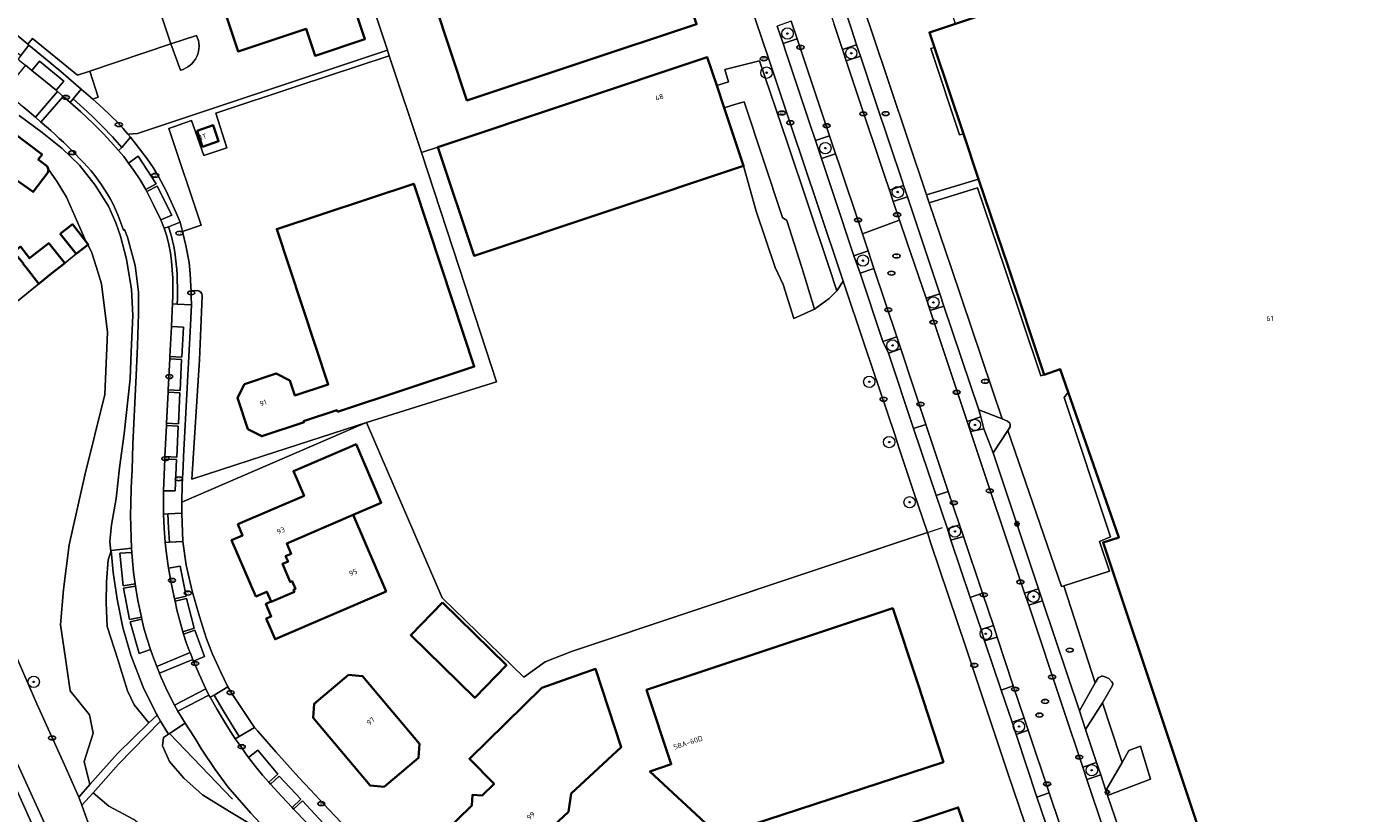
# Model space of a CAD drawing. Header units: metres. Extents: x 103671 to 105190, y 427150 to 429171.
# Tile 304 of 320: x 104265 to 104499, y 428904 to 429042. Entities that reach past the tile are written whole.
import ezdxf
from ezdxf.enums import TextEntityAlignment as Align

# ---------------------------------------------------------------- set-up
doc = ezdxf.new("R2010")
doc.units = ezdxf.units.M
for name, color, linetype, lineweight in [('B-WE-GR-BOOM-S', 253, 'Continuous', 25), ('B-WE-GR-HAAG-G', 253, 'GR-HAAG1-SO', 13), ('B-WE-IE-MEUBILAIR-S', 253, 'Continuous', 25), ('B-WE-IE-TERREINAFSCHEIDING_KUNSTMATIG_HEKWERK-G', 253, 'IE-TERREINAFSCHEIDING_KUNSTMATIG-SO', 18), ('B-WE-IE-TERREINAFSCHEIDING_KUNSTMATIG_HEKWERK_RASTER-G', 253, 'IE-TERREINAFSCHEIDING_KUNSTMATIG-SO', 18), ('B-WE-OG-BEBOUWING-GV', 253, 'Continuous', 35), ('B-WE-OG-BEBOUWING-T18', 7, 'Continuous', 18), ('B-WE-OG-TERREIN_BEGROEID-GV', 253, 'Continuous', 18), ('B-WE-OG-TERREIN_ERF-GV', 253, 'Continuous', 18), ('B-WE-OG-WEG-GV', 253, 'Continuous', 18), ('B-WE-VH-GESLOTENVERHARDING-GV', 253, 'Continuous', 18), ('B-WE-VH-GESLOTENVERHARDING_ASFALT-GV', 253, 'Continuous', 18), ('B-WE-VH-HALFVERHARDING_GRIND-GV', 253, 'Continuous', 18), ('B-WE-VH-OPENVERHARDING-GV', 253, 'Continuous', 18), ('B-WE-VH-OPENVERHARDING_BETONELEMENT-GV', 253, 'Continuous', 18), ('B-WE-VH-OPENVERHARDING_BETONSTRAATSTEEN-GV', 253, 'Continuous', 18), ('B-WE-VH-OPENVERHARDING_TEGEL-GV', 253, 'Continuous', 18)]:
    doc.layers.add(name, color=color, linetype=linetype, lineweight=lineweight)
doc.styles.add('NLCS-ISO', font='NLCS-ISO.ttf')
doc.styles.add('NLCS-ISO-M500-T18', font='NLCS-ISO.ttf', dxfattribs={"height": 0.9})
doc.linetypes.add('GR-HAAG1-SO', pattern='A,6,[176,NLCS.SHX,S=0.125,R=0,X=0,Y=0],-2', length=8)
doc.linetypes.add('IE-TERREINAFSCHEIDING_KUNSTMATIG-SO', pattern='A,4,[82,NLCS.SHX,S=0.75,R=90,X=0,Y=0],4,-2', length=10)

# ---------------------------------------------------------------- blocks, each defined once
blk = doc.blocks.new('SIE-MEUBILAIR_PAAL_LICHTMAST-SO')
for points in [[(-0.62, 0), (-1, 0)], [(-0.71, 0.71), (-0.44, 0.44)], [(0, 1), (0, 0.62)], [(0.44, 0.44), (0.71, 0.71)], [(1, 0), (0.62, 0)], [(-0.71, -0.71), (-0.44, -0.44)], [(0, -0.62), (0, -1)], [(0.44, -0.44), (0.71, -0.71)]]:
    blk.add_lwpolyline(points)
blk.add_circle((0, 0), 0.5)
blk = doc.blocks.new('SIE-MEUBILAIR_PUT_RIOOLPUT-SO')
blk.add_ellipse((0, 0), major_axis=(1.25, 0), ratio=0.54)
at = {"style": 'NLCS-ISO'}
blk.add_text('ri', height=0.75, dxfattribs=at).set_placement((-0.04, 0.07), align=Align.MIDDLE_CENTER)
blk = doc.blocks.new('SIE-MEUBILAIR_PUT_KOLK-SO')
blk.add_ellipse((0, 0), major_axis=(1.25, 0), ratio=0.54)
at = {"style": 'NLCS-ISO'}
blk.add_text('klk', height=0.75, dxfattribs=at).set_placement((0.03, 0), align=Align.MIDDLE_CENTER)
blk = doc.blocks.new('SGR-BOOM_GBKN-SO')
at = {"linetype": 'ByBlock', "lineweight": 18}
h = blk.add_hatch(color=0, dxfattribs=at)
h.dxf.hatch_style = 1
edge = h.paths.add_edge_path()
edge.add_arc((0, 0), 0.25, 0, 360)
at = {"color": 0, "linetype": 'ByBlock', "lineweight": 18}
for radius in [2, 0.25]:
    blk.add_circle((0, 0), radius, dxfattribs=at)
at = {"color": 0, "linetype": 'ByBlock', "lineweight": 18, "style": 'NLCS-ISO'}
blk.add_attdef('SOORT', (2.5, 0), '', height=1.5, dxfattribs=at)

msp = doc.modelspace()

# ---------------------------------------------------------------- linework, layer by layer
at = {"layer": 'B-WE-GR-HAAG-G', "flags": 128}
for points in [[(104284.428, 429023.595), (104328.449, 429038.232)], [(104267.081, 428997.157), (104260.839, 428992.085), (104250.418, 428999.444), (104249.69, 429000), (104244.004, 429004.344)]]:
    msp.add_lwpolyline(points, dxfattribs=at)
at = {"layer": 'B-WE-IE-TERREINAFSCHEIDING_KUNSTMATIG_HEKWERK-G', "flags": 128}
for points in [[(104334.449, 429020.234), (104328.778, 429037.245), (104328.449, 429038.232), (104313.009, 429084.55)], [(104334.449, 429020.234), (104337.358, 429021.175)], [(104347.668, 428979.914), (104341.082, 429000), (104334.449, 429020.234)], [(104399.983, 428991.029), (104398.122, 428997.014), (104396.734, 429000), (104393.367, 429009.954), (104391.166, 429017.898)], [(104273.623, 429002.423), (104271.666, 429000.784)], [(104324.789, 428972.745), (104347.668, 428979.914)], [(104324.789, 428972.745), (104323.386, 428972.139), (104320.68, 428970.971), (104292.271, 428958.708)], [(104352.46, 428927.951), (104338.121, 428941.902), (104324.789, 428972.745)], [(104290.092, 428918.04), (104301.195, 428906.43)]]:
    msp.add_lwpolyline(points, dxfattribs=at)
at = {"layer": 'B-WE-IE-TERREINAFSCHEIDING_KUNSTMATIG_HEKWERK_RASTER-G', "flags": 128}
for points in [[(104285.196, 429054.798), (104285.204, 429054.773), (104290.334, 429039.37), (104276.049, 429034.588)], [(104352.46, 428927.951), (104356.255, 428930.621), (104360.869, 428932.421), (104426.198, 428954.249)]]:
    msp.add_lwpolyline(points, dxfattribs=at)
at = {"layer": 'B-WE-OG-BEBOUWING-GV', "flags": 128}
for points in [[(104366.72, 429091.573), (104364.624, 429097.543), (104357.086, 429120.267), (104316.765, 429106.891), (104342.463, 429029.422), (104382.889, 429042.832)], [(104283.246, 429069.838), (104287.499, 429057.022), (104294.186, 429059.241), (104295.031, 429059.493), (104302.174, 429038.055), (104314.133, 429042.02), (104315.73, 429037.273), (104324.481, 429040.198), (104310.875, 429081.195), (104285.188, 429072.671), (104282.592, 429071.809)], [(104337.358, 429021.175), (104343.744, 429002.058), (104391.166, 429017.898), (104387.762, 429028.09), (104386.447, 429032.026), (104384.78, 429037.015)], [(104294.952, 429024.094), (104295.923, 429021.276), (104298.74, 429022.247), (104297.769, 429025.065)], [(104319.642, 428974.589), (104343.75, 428982.58), (104337.976, 429000), (104333.084, 429014.758), (104308.966, 429006.764), (104311.208, 429000), (104318.023, 428979.439), (104312.159, 428977.496), (104311.29, 428980.119), (104308.854, 428981.355), (104303.299, 428979.514), (104302.059, 428977.068), (104303.885, 428971.557), (104306.337, 428970.313), (104313.774, 428972.778), (104313.701, 428973), (104319.529, 428974.932)], [(104270.857, 429005.937), (104273.623, 429002.423), (104275.688, 429004.024), (104275.764, 429004.084), (104275.42, 429004.528), (104273.008, 429007.637)], [(104271.666, 429000.784), (104268.818, 429004.29), (104266.263, 429002.312), (104265.426, 429001.651), (104263.83, 429003.684), (104262.701, 429002.728), (104264.338, 429000.791), (104264.254, 429000.725), (104264.828, 429000), (104267.081, 428997.157), (104269.091, 428998.758), (104270.67, 429000)], [(104322.411, 428956.469), (104327.37, 428958.608), (104322.922, 428968.92), (104321.776, 428968.426), (104311.904, 428964.167), (104313.768, 428959.843), (104302.124, 428954.821), (104302.96, 428952.884), (104301.023, 428952.048), (104305.298, 428942.135), (104307.235, 428942.971), (104307.986, 428941.231), (104308.009, 428941.178), (104312.079, 428942.933), (104311.917, 428943.31), (104312.266, 428943.46), (104311.672, 428944.837), (104311.323, 428944.687), (104309.961, 428947.846), (104310.953, 428948.274), (104310.537, 428949.238), (104311.502, 428949.653), (104310.735, 428951.433)], [(104322.411, 428956.469), (104310.735, 428951.433), (104311.502, 428949.653), (104310.537, 428949.238), (104310.953, 428948.274), (104309.961, 428947.846), (104311.323, 428944.687), (104311.672, 428944.837), (104312.266, 428943.46), (104311.917, 428943.31), (104312.079, 428942.933), (104308.009, 428941.178), (104307.986, 428941.231), (104307.06, 428940.831), (104308.011, 428938.628), (104307.111, 428938.239), (104308.683, 428934.594), (104328.214, 428943.017)], [(104338.147, 428941.061), (104332.551, 428935.344), (104343.82, 428924.313), (104349.417, 428930.03)], [(104426.343, 428912.988), (104421.823, 428926.794), (104417.44, 428940.043), (104374.098, 428925.704), (104378.437, 428912.588), (104374.659, 428911.351), (104386.811, 428900.069)], [(104321.606, 428928.317), (104315.581, 428923.242), (104315.371, 428920.776), (104325.407, 428908.861), (104327.873, 428908.65), (104333.898, 428913.726), (104334.109, 428916.191), (104324.071, 428928.107)], [(104345.148, 428907.112), (104343.416, 428907.206), (104343.313, 428905.317), (104335.588, 428897.756), (104344.092, 428889.067), (104360.321, 428904.251), (104360.811, 428907.436), (104369.632, 428915.62), (104365.089, 428929.384), (104355.659, 428926.07), (104342.898, 428913.58), (104347.232, 428909.152)], [(104419.768, 428901.95), (104429.862, 428871.783), (104438.974, 428874.823), (104434.09, 428889.461), (104432.678, 428893.693), (104433.755, 428894.053), (104432.422, 428898.048), (104431.389, 428897.704), (104431.033, 428898.772), (104429.029, 428904.777), (104428.95, 428905.013)]]:
    msp.add_lwpolyline(points, close=True, dxfattribs=at)
for points in [[(104500, 429066.894), (104428.466, 429042.912), (104423.893, 429041.379), (104424.781, 429038.734), (104429.88, 429023.551), (104432.554, 429015.588), (104437.789, 429000), (104444.117, 428981.157), (104446.923, 428982.099), (104448.32, 428978.101), (104457.263, 428952.516), (104454.459, 428951.625), (104477.436, 428882.941)], [(104268.363, 429017.965), (104266.988, 429019.021), (104267.664, 429019.901), (104259.929, 429025.726), (104257.098, 429021.961)], [(104257.098, 429021.961), (104256.804, 429021.57), (104262.63, 429017.189), (104261.932, 429016.281), (104266.066, 429013.331), (104268.547, 429016.563)]]:
    msp.add_lwpolyline(points, dxfattribs=at)
at = {"layer": 'B-WE-OG-BEBOUWING-GV'}
for points in [[(104268.73, 429017.391, 0.1755023), (104268.363, 429017.965)], [(104268.547, 429016.563, 0.2226974), (104268.73, 429017.391)]]:
    msp.add_lwpolyline(points, format="xyb", dxfattribs=at)
at = {"layer": 'B-WE-OG-TERREIN_BEGROEID-GV', "flags": 128}
for points in [[(104235.403, 429045.451), (104233.135, 429046.294), (104230.186, 429043.32), (104231.209, 429042.367), (104234.889, 429039.582), (104238.664, 429035.663), (104242.929, 429032.496), (104245.771, 429029.983), (104248.881, 429027.913), (104257.098, 429021.961), (104259.929, 429025.726), (104267.664, 429019.901), (104266.988, 429019.021), (104268.363, 429017.965)], [(104268.73, 429017.391), (104270.324, 429015.109), (104271.938, 429012.376), (104275.341, 429004.676), (104275.42, 429004.528), (104275.764, 429004.084), (104275.688, 429004.024), (104276.344, 429002.791), (104277.208, 429000), (104278.098, 428997.123), (104279.141, 428988.624), (104278.707, 428977.644), (104275.177, 428963.471), (104272.411, 428951.186), (104271.437, 428943.364), (104270.909, 428937.126), (104271.782, 428931.214), (104272.602, 428925.525), (104276.026, 428921.276), (104276.619, 428918.091), (104275.083, 428913.112), (104276.078, 428909.029), (104280.909, 428914.48), (104286.46, 428919.861), (104283.878, 428923.051), (104282.676, 428925.533), (104281.001, 428931.026), (104279.086, 428936.827), (104278.925, 428941.017), (104279.004, 428944.69), (104279.271, 428948.583), (104279.771, 428949.96), (104279.6, 428951.794), (104279.859, 428954.734), (104280.683, 428959.391), (104281.286, 428964.759), (104282.086, 428970.768), (104283.187, 428980.431), (104283.341, 428985.197), (104283.636, 428991.59), (104283.417, 428996.203), (104282.752, 429000), (104282.496, 429001.458), (104281.458, 429005.54), (104280.651, 429007.854), (104279.338, 429010.786), (104277.007, 429014.488), (104274.216, 429018.005), (104271.172, 429020.953), (104269.14, 429022.578), (104267.646, 429023.772), (104263.623, 429026.74)], [(104257.408, 428944.585), (104266.727, 428923.221), (104271.602, 428912.508), (104274.102, 428906.799), (104276.078, 428909.029), (104275.083, 428913.112), (104276.619, 428918.091), (104276.026, 428921.276), (104272.602, 428925.525), (104271.782, 428931.214), (104270.909, 428937.126), (104271.437, 428943.364), (104272.411, 428951.186), (104275.177, 428963.471), (104278.707, 428977.644), (104279.141, 428988.624), (104278.098, 428997.123), (104277.208, 429000), (104276.344, 429002.791), (104275.688, 429004.024), (104273.623, 429002.423), (104271.666, 429000.784), (104270.67, 429000), (104269.091, 428998.758), (104267.081, 428997.157), (104260.839, 428992.085)], [(104304.49, 428901.996), (104300.659, 428904.262), (104295.868, 428907.214), (104292.599, 428910.177), (104290.058, 428913.079), (104288.828, 428915.836), (104289.033, 428917.291), (104289.88, 428917.902), (104288.521, 428920.189), (104281.118, 428912.633), (104276.633, 428907.586), (104279.382, 428905.247), (104283.805, 428902.9)]]:
    msp.add_lwpolyline(points, dxfattribs=at)
for points in [[(104399.56, 429043.347), (104397.07, 429042.489), (104398.107, 429039.414), (104400.593, 429040.239)], [(104411.051, 429039.226), (104408.571, 429038.394), (104409.252, 429036.356), (104411.725, 429037.195)], [(104406.295, 429023.183), (104403.813, 429022.342), (104404.868, 429019.201), (104407.357, 429020.019)], [(104419.338, 429014.439), (104416.86, 429013.605), (104417.516, 429011.641), (104420.003, 429012.456)], [(104413.088, 429002.967), (104410.596, 429002.098), (104411.68, 428999.009), (104414.115, 428999.815)], [(104425.743, 428995.369), (104423.297, 428994.61), (104424, 428992.439), (104426.45, 428993.229)], [(104418.145, 428987.803), (104415.694, 428987.013), (104416.661, 428984.952), (104418.826, 428985.707)], [(104432.943, 428973.721), (104430.54, 428972.896), (104431.107, 428971.171), (104433.444, 428971.637)], [(104429.195, 428954.736), (104427.041, 428954.009), (104427.655, 428952.048), (104429.9, 428952.679)], [(104443.082, 428943.441), (104440.654, 428942.705), (104441.362, 428940.581), (104443.799, 428941.34)], [(104435.141, 428937.003), (104432.999, 428936.296), (104433.609, 428934.326), (104435.796, 428934.957)], [(104440.555, 428920.713), (104438.425, 428920.024), (104439.172, 428917.824), (104441.249, 428918.622)], [(104453.283, 428912.93), (104450.879, 428912.073), (104451.622, 428909.945), (104454.05, 428910.765)]]:
    msp.add_lwpolyline(points, close=True, dxfattribs=at)
at = {"layer": 'B-WE-OG-TERREIN_BEGROEID-GV'}
msp.add_lwpolyline([(104268.363, 429017.965, -0.1755023), (104268.73, 429017.391)], format="xyb", dxfattribs=at)
at = {"layer": 'B-WE-OG-TERREIN_ERF-GV', "flags": 128}
for points in [[(104341.063, 429160.122), (104338.199, 429159.167), (104327.849, 429155.718), (104317.564, 429152.322), (104307.887, 429149.141), (104298.848, 429146.029), (104293.472, 429144.262), (104295.887, 429136.97), (104313.157, 429084.593), (104313.009, 429084.55), (104328.449, 429038.232), (104328.778, 429037.245), (104334.449, 429020.234), (104337.358, 429021.175), (104384.78, 429037.015), (104386.447, 429032.026)], [(104386.447, 429032.026), (104388.486, 429032.707), (104387.887, 429034.856), (104393.983, 429036.408), (104398.818, 429022.088), (104406.227, 429000), (104407.59, 428995.935), (104408.71, 428997.621), (104404.167, 429011.128), (104399.678, 429024.526), (104395.547, 429036.837), (104391.052, 429050.248), (104386.529, 429063.771), (104382.198, 429076.792), (104377.332, 429091.343), (104373.103, 429103.97), (104369.773, 429113.862), (104365.615, 429126.227), (104362.562, 429135.359), (104358.142, 429148.698), (104357.837, 429148.601)], [(104285.204, 429054.773), (104290.334, 429039.37), (104276.049, 429034.588), (104277.544, 429029.969), (104276.575, 429029.658), (104278.335, 429028.057), (104280.99, 429025.515), (104281.929, 429024.45), (104282.764, 429023.474), (104284.428, 429023.595), (104328.449, 429038.232), (104313.009, 429084.55)], [(104310.875, 429081.195), (104324.481, 429040.198), (104315.73, 429037.273), (104314.133, 429042.02), (104302.174, 429038.055), (104295.031, 429059.493)], [(104294.854, 429040.848), (104290.334, 429039.37), (104292.021, 429034.737)], [(104292.021, 429034.737), (104290.334, 429039.37), (104294.854, 429040.848)], [(104295.834, 428995.007), (104295.343, 428983.761), (104294.044, 428962.744), (104306.616, 428966.896), (104324.789, 428972.745), (104347.668, 428979.914), (104341.082, 429000), (104334.449, 429020.234), (104328.778, 429037.245), (104312.577, 429031.912), (104298.263, 429027.2), (104300.184, 429021.064), (104296.142, 429019.711), (104293.984, 429025.905), (104289.988, 429024.499), (104295.659, 429007.491), (104292.365, 429006.354), (104292.983, 429003.865), (104293.57, 429000.924), (104293.746, 428998.97), (104293.852, 428996.684), (104293.88, 428995.939), (104294.962, 428995.952)], [(104268.547, 429016.563), (104266.066, 429013.331), (104261.932, 429016.281), (104262.63, 429017.189), (104256.804, 429021.57)], [(104263.83, 429003.684), (104265.426, 429001.651), (104266.263, 429002.312), (104268.818, 429004.29), (104271.666, 429000.784), (104273.623, 429002.423), (104270.857, 429005.937), (104273.008, 429007.637), (104275.42, 429004.528), (104275.341, 429004.676), (104271.938, 429012.376), (104270.324, 429015.109), (104268.73, 429017.391)], [(104260.839, 428992.085), (104267.081, 428997.157), (104264.828, 429000)], [(104294.962, 428995.952), (104293.88, 428995.939), (104293.921, 428994.847), (104293.939, 428993.452), (104293.776, 428989.846), (104293.191, 428978.843), (104292.563, 428966.763), (104292.482, 428964.942), (104292.331, 428961.867), (104292.271, 428958.708), (104320.68, 428970.971), (104323.386, 428972.139), (104324.789, 428972.745), (104306.616, 428966.896), (104294.044, 428962.744), (104295.343, 428983.761), (104295.834, 428995.007)], [(104477.436, 428882.941), (104454.459, 428951.625), (104457.263, 428952.516), (104448.32, 428978.101), (104447.591, 428977.163), (104455.781, 428952.646), (104453.825, 428951.827), (104455.569, 428946.606), (104447.571, 428944.007), (104453.09, 428926.911), (104453.611, 428927.831), (104454.167, 428928.1), (104454.377, 428928.087), (104454.642, 428928.033), (104455.454, 428927.675), (104456.03, 428927.121), (104456.143, 428926.926), (104456.186, 428926.731), (104456.118, 428926.437), (104454.385, 428923.438), (104457.501, 428913.788), (104457.793, 428912.91), (104458.977, 428915.044), (104461.049, 428915.769), (104462.805, 428909.965), (104455.249, 428907.078), (104457.166, 428901.467)], [(104440.738, 428902.032), (104437.668, 428911.006), (104430.315, 428933.199), (104424.159, 428951.475), (104423.523, 428953.356), (104360.869, 428932.421), (104356.255, 428930.621), (104352.46, 428927.951), (104338.121, 428941.902), (104324.789, 428972.745), (104323.386, 428972.139), (104320.68, 428970.971), (104292.271, 428958.708), (104292.241, 428956.778), (104292.41, 428951.779), (104293.033, 428947.606), (104294.068, 428943.068), (104295.385, 428938.596), (104296.559, 428934.824), (104297.682, 428931.949), (104299.046, 428928.916), (104300.379, 428926.197), (104301.071, 428925.079), (104305.039, 428919.095), (104305.617, 428918.443), (104308.785, 428914.794), (104312.843, 428910.268), (104314.894, 428908.071), (104317.215, 428905.612), (104321.286, 428901.273)], [(104419.768, 428901.95), (104428.95, 428905.013), (104429.029, 428904.777), (104431.033, 428898.772)]]:
    msp.add_lwpolyline(points, dxfattribs=at)
for points in [[(104366.72, 429091.573), (104382.889, 429042.832), (104342.463, 429029.422), (104316.765, 429106.891), (104357.086, 429120.267), (104364.624, 429097.543)], [(104420.344, 429066.952), (104408.869, 429063.234), (104409.23, 429062.138), (104407.01, 429061.399), (104413.658, 429041.653), (104423.384, 429012.813), (104432.554, 429015.588), (104429.88, 429023.551), (104429.206, 429023.35), (104424.12, 429038.534), (104424.781, 429038.734), (104423.893, 429041.379), (104428.466, 429042.912)], [(104290.334, 429039.37), (104285.204, 429054.773), (104271.46, 429050.194), (104270.73, 429052.46), (104267.855, 429051.503), (104267.788, 429051.675), (104265.929, 429051.055), (104264.09, 429051.974), (104263.468, 429053.828), (104263.295, 429053.778), (104263.131, 429054.27), (104259.35, 429053.004), (104262.674, 429042.989), (104261.897, 429042.003), (104265.116, 429039.305), (104265.944, 429040.327), (104273.884, 429033.867), (104276.049, 429034.588)], [(104276.575, 429029.658), (104277.544, 429029.969), (104276.049, 429034.588), (104273.884, 429033.867), (104265.944, 429040.327), (104265.116, 429039.305), (104265.338, 429039.119), (104267.892, 429037.005), (104270.96, 429034.494), (104274.56, 429031.417)], [(104328.778, 429037.245), (104328.449, 429038.232), (104284.428, 429023.595), (104282.764, 429023.474), (104283.234, 429022.924), (104284.243, 429021.663), (104286.162, 429019.111), (104287.188, 429017.589), (104288.186, 429015.921), (104289.471, 429013.524), (104291.268, 429009.66), (104291.96, 429007.983), (104292.365, 429006.354), (104295.659, 429007.491), (104289.988, 429024.499), (104293.984, 429025.905), (104296.142, 429019.711), (104300.184, 429021.064), (104298.263, 429027.2), (104312.577, 429031.912)], [(104424.781, 429038.734), (104424.12, 429038.534), (104429.206, 429023.35), (104429.88, 429023.551)], [(104393.983, 429036.408), (104387.887, 429034.856), (104388.486, 429032.707), (104386.447, 429032.026), (104387.762, 429028.09), (104389.801, 429028.771), (104391.247, 429029.173), (104398.036, 429008.812), (104398.799, 429008.31), (104401.392, 429000), (104403.669, 428992.704), (104406.246, 428994.582), (104407.59, 428995.935), (104406.227, 429000), (104398.818, 429022.088)], [(104389.801, 429028.771), (104387.762, 429028.09), (104391.166, 429017.898), (104393.367, 429009.954), (104396.734, 429000), (104398.122, 428997.014), (104399.983, 428991.029), (104403.669, 428992.704), (104401.392, 429000), (104398.799, 429008.31), (104398.036, 429008.812), (104391.247, 429029.173)], [(104294.952, 429024.094), (104297.769, 429025.065), (104298.74, 429022.247), (104295.923, 429021.276)], [(104408.71, 428997.621), (104407.59, 428995.935), (104406.246, 428994.582), (104403.669, 428992.704), (104399.983, 428991.029), (104398.122, 428997.014), (104396.734, 429000), (104393.367, 429009.954), (104391.166, 429017.898), (104343.744, 429002.058), (104337.358, 429021.175), (104334.449, 429020.234), (104341.082, 429000), (104347.668, 428979.914), (104324.789, 428972.745), (104338.121, 428941.902), (104352.46, 428927.951), (104356.255, 428930.621), (104360.869, 428932.421), (104423.523, 428953.356), (104421.084, 428960.574), (104418.474, 428968.332), (104417.768, 428970.606), (104412.525, 428986.244)], [(104319.642, 428974.589), (104319.529, 428974.932), (104313.701, 428973), (104313.774, 428972.778), (104306.337, 428970.313), (104303.885, 428971.557), (104302.059, 428977.068), (104303.299, 428979.514), (104308.854, 428981.355), (104311.29, 428980.119), (104312.159, 428977.496), (104318.023, 428979.439), (104311.208, 429000), (104308.966, 429006.764), (104333.084, 429014.758), (104337.976, 429000), (104343.75, 428982.58)], [(104432.554, 429015.588), (104423.384, 429012.813), (104423.867, 429011.383), (104432.353, 429014.064), (104437.082, 429000), (104443.494, 428980.928), (104444.117, 428981.157), (104437.789, 429000)], [(104444.117, 428981.157), (104443.494, 428980.928), (104437.082, 429000), (104432.353, 429014.064), (104423.867, 429011.383), (104427.706, 429000), (104436.674, 428973.409), (104437.639, 428972.987), (104438.018, 428972.612), (104438.117, 428972.39), (104438.106, 428971.971), (104437.699, 428971.337), (104447.136, 428943.866), (104447.571, 428944.007), (104455.569, 428946.606), (104453.825, 428951.827), (104455.781, 428952.646), (104447.591, 428977.163), (104448.32, 428978.101), (104446.923, 428982.099)], [(104307.986, 428941.231), (104307.235, 428942.971), (104305.298, 428942.135), (104301.023, 428952.048), (104302.96, 428952.884), (104302.124, 428954.821), (104313.768, 428959.843), (104311.904, 428964.167), (104321.776, 428968.426), (104322.922, 428968.92), (104327.37, 428958.608), (104322.411, 428956.469), (104328.214, 428943.017), (104308.683, 428934.594), (104307.111, 428938.239), (104308.011, 428938.628), (104307.06, 428940.831)], [(104343.82, 428924.313), (104332.551, 428935.344), (104338.147, 428941.061), (104349.417, 428930.03)], [(104426.343, 428912.988), (104386.811, 428900.069), (104374.659, 428911.351), (104378.437, 428912.588), (104374.098, 428925.704), (104417.44, 428940.043), (104421.823, 428926.794)], [(104321.606, 428928.317), (104324.071, 428928.107), (104334.109, 428916.191), (104333.898, 428913.726), (104327.873, 428908.65), (104325.407, 428908.861), (104315.371, 428920.776), (104315.581, 428923.242)], [(104345.148, 428907.112), (104347.232, 428909.152), (104342.898, 428913.58), (104355.659, 428926.07), (104365.089, 428929.384), (104369.632, 428915.62), (104360.811, 428907.436), (104360.321, 428904.251), (104344.092, 428889.067), (104335.588, 428897.756), (104343.313, 428905.317), (104343.416, 428907.206)], [(104260.615, 428913.768), (104260.311, 428913.698), (104255.469, 428911.736), (104250.26, 428909.578), (104249.156, 428912.362), (104249.004, 428912.746), (104248.54, 428912.232), (104243.163, 428906.286), (104238.99, 428901.67), (104235.259, 428897.544), (104235.689, 428897.111), (104235.134, 428896.504), (104231.166, 428892.273), (104229.047, 428894.243), (104228.706, 428893.879), (104225.635, 428890.603), (104242.626, 428874.889), (104246.06, 428878.624), (104256.468, 428889.944), (104266.478, 428900.699)]]:
    msp.add_lwpolyline(points, close=True, dxfattribs=at)
at = {"layer": 'B-WE-OG-TERREIN_ERF-GV'}
for points in [[(104292.021, 429034.737, 0.4720709), (104294.854, 429040.848)], [(104294.854, 429040.848, -0.4720709), (104292.021, 429034.737)], [(104268.73, 429017.391, -0.2226974), (104268.547, 429016.563)], [(104294.962, 428995.952, -0.411095), (104295.834, 428995.007)], [(104295.834, 428995.007, 0.411095), (104294.962, 428995.952)]]:
    msp.add_lwpolyline(points, format="xyb", dxfattribs=at)
at = {"layer": 'B-WE-OG-WEG-GV', "flags": 128}
for points in [[(104263.623, 429026.74), (104267.646, 429023.772), (104269.14, 429022.578), (104271.172, 429020.953), (104274.216, 429018.005), (104277.007, 429014.488), (104279.338, 429010.786), (104280.651, 429007.854), (104281.458, 429005.54), (104282.496, 429001.458), (104282.752, 429000), (104283.417, 428996.203), (104283.636, 428991.59), (104283.341, 428985.197), (104283.187, 428980.431), (104282.086, 428970.768), (104281.286, 428964.759), (104280.683, 428959.391), (104279.859, 428954.734), (104279.6, 428951.794), (104279.771, 428949.96), (104279.271, 428948.583), (104279.004, 428944.69), (104278.925, 428941.017), (104279.086, 428936.827), (104281.001, 428931.026), (104282.676, 428925.533), (104283.878, 428923.051), (104286.46, 428919.861), (104287.891, 428921.248), (104287.721, 428921.535), (104285.473, 428926.169), (104283.279, 428931.786), (104281.877, 428936.678), (104280.864, 428941.664), (104280.154, 428946.367), (104279.786, 428950.196), (104283.416, 428950.61), (104283.318, 428952.422), (104283.276, 428954.425), (104283.245, 428956.422), (104283.282, 428958.42), (104283.356, 428961.329), (104283.504, 428964.384), (104283.624, 428968.927), (104283.959, 428976.19), (104284.209, 428981.013), (104284.436, 428986.228), (104284.635, 428991.865), (104284.605, 428995.659), (104284.042, 429000.341), (104282.66, 429005.348), (104282.165, 429006.693), (104281.964, 429006.598), (104281.666, 429007.406), (104281.333, 429008.325), (104280.966, 429009.304), (104280.587, 429010.212), (104280.157, 429011.135), (104279.7, 429012.02), (104279.178, 429012.895), (104278.639, 429013.748), (104278.101, 429014.576), (104277.521, 429015.408), (104276.913, 429016.213), (104276.274, 429016.999), (104275.631, 429017.757), (104274.95, 429018.496), (104274.253, 429019.214), (104273.541, 429019.936), (104272.837, 429020.657), (104272.132, 429021.365), (104271.41, 429022.053), (104270.677, 429022.744), (104269.944, 429023.41), (104269.19, 429024.101), (104268.452, 429024.75), (104267.688, 429025.398), (104267.45, 429025.603), (104266.463, 429026.452), (104264.321, 429028.313)], [(104310.888, 428897.099), (104304.412, 428904.011), (104300.363, 428908.605), (104298.098, 428911.67), (104295.72, 428915.278), (104294.583, 428917.133), (104293.474, 428918.815), (104292.845, 428919.824), (104290.092, 428918.04), (104289.88, 428917.902), (104289.033, 428917.291), (104288.828, 428915.836), (104290.058, 428913.079), (104292.599, 428910.177), (104295.868, 428907.214), (104300.659, 428904.262), (104304.49, 428901.996)], [(104276.633, 428907.586), (104274.676, 428905.383), (104275.538, 428902.966), (104276.867, 428899.647), (104280.892, 428899.325), (104286.613, 428895.184), (104294.478, 428887.854), (104299.056, 428884.153), (104299.981, 428879.728)], [(104301.541, 428878.415), (104311.938, 428884.554), (104309.197, 428888.03), (104307.074, 428890.698), (104304.076, 428894.632), (104300.694, 428897.664), (104294.248, 428899.771), (104290.325, 428899.428), (104287.855, 428899.513), (104283.805, 428902.9), (104279.382, 428905.247), (104276.633, 428907.586)]]:
    msp.add_lwpolyline(points, dxfattribs=at)
at = {"layer": 'B-WE-VH-GESLOTENVERHARDING-GV', "flags": 128}
for points in [[(104261.523, 429042.317), (104259.999, 429040.439), (104263.884, 429037.313), (104265.338, 429039.119), (104265.116, 429039.305), (104261.897, 429042.003)], [(104267.167, 429036.318), (104271.478, 429032.798), (104270.123, 429031.202), (104270.342, 429031.012), (104271.366, 429030.118), (104272.586, 429029.068), (104273.129, 429029.673), (104274.56, 429031.417), (104270.96, 429034.494), (104267.892, 429037.005), (104265.338, 429039.119), (104263.884, 429037.313), (104263.415, 429036.67), (104263.68, 429036.459), (104264.718, 429035.609), (104265.861, 429034.704)], [(104265.861, 429034.704), (104264.718, 429035.609), (104261.071, 429031.089), (104264.321, 429028.313), (104266.463, 429026.452), (104270.342, 429031.012), (104270.123, 429031.202), (104268.257, 429032.754)], [(104278.284, 429024.85), (104280.048, 429023.029), (104281.718, 429021.136), (104283.234, 429022.924), (104282.764, 429023.474), (104281.929, 429024.45), (104280.99, 429025.515), (104278.335, 429028.057), (104276.575, 429029.658), (104274.56, 429031.417), (104273.129, 429029.673), (104274.996, 429027.983), (104276.481, 429026.625)], [(104286.714, 428932.781), (104287.072, 428931.795), (104287.43, 428930.856), (104287.84, 428929.779), (104293.704, 428932.248), (104293.552, 428932.618), (104293.046, 428934.005), (104292.56, 428935.493), (104292.427, 428935.897), (104291.876, 428937.825), (104291.404, 428939.792), (104291.055, 428941.328), (104290.968, 428941.739), (104290.554, 428943.718), (104290.269, 428945.189), (104289.931, 428947.121), (104289.548, 428949.605), (104289.309, 428951.617), (104289.131, 428954.145), (104289.033, 428956.625), (104289.008, 428958.628), (104289.034, 428960.711), (104289.125, 428963.51), (104289.261, 428966.311), (104289.27, 428966.737), (104289.542, 428972.209), (104289.562, 428972.628), (104289.839, 428978.072), (104289.858, 428978.499), (104290.129, 428983.944), (104290.147, 428984.368), (104290.431, 428989.614), (104290.509, 428991.097), (104290.633, 428993.614), (104290.7, 428995.116), (104290.698, 428996.621), (104290.648, 428998.125), (104290.559, 428999.625), (104290.433, 429001.129), (104290.242, 429002.617), (104289.977, 429004.086), (104289.601, 429005.545), (104289.174, 429006.954), (104288.565, 429008.392), (104287.292, 429011.05), (104286.094, 429013.373), (104285.895, 429013.724), (104284.901, 429015.45), (104283.806, 429017.109), (104282.893, 429018.387), (104282.022, 429019.522), (104281.105, 429020.62), (104279.782, 429022.119), (104278.422, 429023.587), (104276.636, 429025.364), (104274.45, 429027.423), (104272.586, 429029.068), (104271.366, 429030.118), (104267.45, 429025.603), (104267.688, 429025.398), (104268.452, 429024.75), (104269.19, 429024.101), (104269.944, 429023.41), (104270.677, 429022.744), (104271.41, 429022.053), (104272.132, 429021.365), (104272.837, 429020.657), (104273.541, 429019.936), (104274.253, 429019.214), (104274.95, 429018.496), (104275.631, 429017.757), (104276.274, 429016.999), (104276.913, 429016.213), (104277.521, 429015.408), (104278.101, 429014.576), (104278.639, 429013.748), (104279.178, 429012.895), (104279.7, 429012.02), (104280.157, 429011.135), (104280.587, 429010.212), (104280.966, 429009.304), (104281.333, 429008.325), (104281.666, 429007.406), (104281.964, 429006.598), (104282.165, 429006.693), (104282.66, 429005.348), (104284.042, 429000.341), (104284.605, 428995.659), (104284.635, 428991.865), (104284.436, 428986.228), (104284.209, 428981.013), (104283.959, 428976.19), (104283.624, 428968.927), (104283.504, 428964.384), (104283.356, 428961.329), (104283.282, 428958.42), (104283.245, 428956.422), (104283.276, 428954.425), (104283.318, 428952.422), (104283.416, 428950.61), (104283.468, 428949.869), (104283.58, 428948.4), (104283.732, 428946.405), (104284.02, 428944.368), (104284.088, 428943.945), (104284.533, 428941.442), (104285.131, 428938.507), (104285.215, 428938.109), (104285.594, 428936.564), (104286.123, 428934.631)], [(104291.1, 428960.708), (104289.034, 428960.711), (104289.008, 428958.628), (104289.033, 428956.625), (104289.806, 428956.672), (104292.241, 428956.778), (104292.271, 428958.708), (104292.331, 428961.867), (104292.482, 428964.942), (104292.563, 428966.763), (104293.191, 428978.843), (104293.776, 428989.846), (104293.939, 428993.452), (104291.436, 428993.563), (104290.633, 428993.614), (104290.509, 428991.097), (104290.431, 428989.614), (104292.527, 428989.499), (104292.249, 428984.264), (104290.147, 428984.368), (104290.129, 428983.944), (104292.223, 428983.845), (104291.958, 428978.382), (104289.858, 428978.499), (104289.839, 428978.072), (104291.92, 428977.981), (104291.659, 428972.515), (104289.562, 428972.628), (104289.542, 428972.209), (104291.624, 428972.085), (104291.355, 428966.649), (104289.27, 428966.737), (104289.261, 428966.311), (104291.339, 428966.213)], [(104292.41, 428951.779), (104292.241, 428956.778), (104289.806, 428956.672), (104289.925, 428954.161), (104290.096, 428951.668)], [(104299.046, 428928.916), (104297.682, 428931.949), (104296.559, 428934.824), (104295.385, 428938.596), (104294.068, 428943.068), (104293.033, 428947.606), (104292.41, 428951.779), (104290.096, 428951.668), (104289.309, 428951.617), (104289.548, 428949.605), (104289.931, 428947.121), (104291.964, 428947.441), (104293.022, 428942.191), (104290.968, 428941.739), (104291.055, 428941.328), (104293.086, 428941.778), (104294.417, 428936.573), (104292.427, 428935.897), (104292.56, 428935.493), (104294.542, 428936.178), (104296.237, 428931.557), (104294.316, 428930.725), (104295.328, 428928.436), (104296.154, 428926.612), (104296.499, 428925.874), (104297.034, 428924.771), (104297.238, 428924.395), (104297.966, 428924.783), (104300.379, 428926.197)], [(104290.333, 428924.247), (104290.973, 428923.017), (104296.499, 428925.874), (104296.154, 428926.612), (104295.328, 428928.436), (104294.316, 428930.725), (104294.189, 428931.02), (104288.303, 428928.658), (104288.347, 428928.549), (104288.617, 428927.882), (104289.426, 428926.068)], [(104299.73, 428921.751), (104301.265, 428919.174), (104302.337, 428917.493), (104305.039, 428919.095), (104301.071, 428925.079), (104300.379, 428926.197), (104297.966, 428924.783)]]:
    msp.add_lwpolyline(points, close=True, dxfattribs=at)
at = {"layer": 'B-WE-VH-GESLOTENVERHARDING_ASFALT-GV', "flags": 128}
for points in [[(104399.56, 429043.347), (104400.593, 429040.239), (104402.992, 429033.024), (104406.295, 429023.183), (104407.357, 429020.019), (104407.858, 429018.525), (104411.915, 429006.442), (104412.08, 429005.952), (104418.458, 429008.282), (104418.619, 429008.341), (104417.516, 429011.641), (104416.86, 429013.605), (104415.93, 429016.39), (104411.478, 429029.695), (104409.252, 429036.356), (104408.571, 429038.394), (104407.113, 429042.759)], [(104457.628, 428891.887), (104451.622, 428909.945), (104450.879, 428912.073), (104447.444, 428922.427), (104441.362, 428940.581), (104440.654, 428942.705), (104431.107, 428971.171), (104430.54, 428972.896), (104424, 428992.439), (104423.297, 428994.61), (104419.893, 429004.525), (104418.619, 429008.341), (104418.458, 429008.282), (104412.08, 429005.952), (104413.088, 429002.967), (104414.115, 428999.815), (104418.145, 428987.803), (104418.826, 428985.707), (104423.274, 428972.391), (104427.196, 428960.624), (104429.195, 428954.736), (104429.9, 428952.679), (104433.216, 428942.709), (104435.141, 428937.003), (104435.796, 428934.957), (104438.652, 428926.393), (104440.555, 428920.713), (104441.249, 428918.622), (104444.973, 428907.554), (104448.794, 428896.226)], [(104314.247, 428902.264), (104311.946, 428904.718), (104311.661, 428905.019), (104309.838, 428906.954), (104307.851, 428909.116), (104307.568, 428909.429), (104306.487, 428910.673), (104305.204, 428912.226), (104303.993, 428913.785), (104303.389, 428914.622), (104302.498, 428915.876), (104301.668, 428917.061), (104300.832, 428918.345), (104299.749, 428920.07), (104298.492, 428922.23), (104297.238, 428924.395), (104297.034, 428924.771), (104291.576, 428921.92), (104292.845, 428919.824), (104293.474, 428918.815), (104294.583, 428917.133), (104295.72, 428915.278), (104298.098, 428911.67), (104300.363, 428908.605), (104304.412, 428904.011), (104310.888, 428897.099)]]:
    msp.add_lwpolyline(points, dxfattribs=at)
at = {"layer": 'B-WE-VH-HALFVERHARDING_GRIND-GV', "flags": 128}
for points in [[(104436.674, 428973.409), (104432.601, 428974.991), (104432.943, 428973.721), (104433.444, 428971.637), (104435.091, 428967.431), (104437.699, 428971.337), (104438.106, 428971.971), (104438.117, 428972.39), (104438.018, 428972.612), (104437.639, 428972.987)], [(104454.385, 428923.438), (104456.118, 428926.437), (104456.186, 428926.731), (104456.143, 428926.926), (104456.03, 428927.121), (104455.454, 428927.675), (104454.642, 428928.033), (104454.377, 428928.087), (104454.167, 428928.1), (104453.611, 428927.831), (104453.09, 428926.911), (104450.288, 428922.02), (104451.393, 428918.722)], [(104461.049, 428915.769), (104458.977, 428915.044), (104457.793, 428912.91), (104454.968, 428907.987), (104455.249, 428907.078), (104462.805, 428909.965)]]:
    msp.add_lwpolyline(points, close=True, dxfattribs=at)
at = {"layer": 'B-WE-VH-OPENVERHARDING-GV', "flags": 128}
for points in [[(104271.478, 429032.798), (104267.167, 429036.318), (104265.861, 429034.704), (104268.257, 429032.754), (104270.123, 429031.202)], [(104271.366, 429030.118), (104270.342, 429031.012), (104266.463, 429026.452), (104267.45, 429025.603)], [(104280.048, 429023.029), (104278.284, 429024.85), (104276.481, 429026.625), (104274.996, 429027.983), (104273.129, 429029.673), (104272.586, 429029.068), (104274.45, 429027.423), (104276.636, 429025.364), (104278.422, 429023.587), (104279.782, 429022.119), (104281.105, 429020.62), (104281.718, 429021.136)], [(104284.583, 429019.616), (104282.893, 429018.387), (104283.806, 429017.109), (104284.901, 429015.45), (104285.895, 429013.724), (104287.745, 429014.721)], [(104290.504, 429009.219), (104287.934, 429014.356), (104286.094, 429013.373), (104287.292, 429011.05), (104288.565, 429008.392)], [(104290.433, 429001.129), (104290.559, 428999.625), (104290.648, 428998.125), (104290.698, 428996.621), (104290.7, 428995.116), (104290.633, 428993.614), (104291.436, 428993.563), (104291.481, 428994.57), (104291.504, 428995.59), (104291.494, 428996.6), (104291.463, 428997.629), (104291.423, 428998.657), (104291.36, 428999.665), (104291.279, 429000.681), (104291.165, 429001.688), (104291.016, 429002.704), (104290.858, 429003.732), (104290.641, 429004.735), (104290.373, 429005.733), (104289.922, 429007.193), (104289.174, 429006.954), (104289.601, 429005.545), (104289.977, 429004.086), (104290.242, 429002.617)], [(104290.147, 428984.368), (104292.249, 428984.264), (104292.527, 428989.499), (104290.431, 428989.614)], [(104291.958, 428978.382), (104292.223, 428983.845), (104290.129, 428983.944), (104289.858, 428978.499)], [(104289.562, 428972.628), (104291.659, 428972.515), (104291.92, 428977.981), (104289.839, 428978.072)], [(104289.542, 428972.209), (104289.27, 428966.737), (104291.355, 428966.649), (104291.624, 428972.085)], [(104289.034, 428960.711), (104291.1, 428960.708), (104291.339, 428966.213), (104289.261, 428966.311), (104289.125, 428963.51)], [(104289.309, 428951.617), (104290.096, 428951.668), (104289.925, 428954.161), (104289.806, 428956.672), (104289.033, 428956.625), (104289.131, 428954.145)], [(104283.468, 428949.869), (104281.365, 428949.741), (104281.943, 428943.998), (104284.02, 428944.368), (104283.732, 428946.405), (104283.58, 428948.4)], [(104290.269, 428945.189), (104290.554, 428943.718), (104290.968, 428941.739), (104293.022, 428942.191), (104291.964, 428947.441), (104289.931, 428947.121)], [(104284.533, 428941.442), (104284.088, 428943.945), (104281.997, 428943.613), (104283.066, 428938.051), (104285.131, 428938.507)], [(104291.055, 428941.328), (104291.404, 428939.792), (104291.876, 428937.825), (104292.427, 428935.897), (104294.417, 428936.573), (104293.086, 428941.778)], [(104285.594, 428936.564), (104285.215, 428938.109), (104283.15, 428937.653), (104284.726, 428932.072), (104286.714, 428932.781), (104286.123, 428934.631)], [(104292.56, 428935.493), (104293.046, 428934.005), (104293.552, 428932.618), (104293.704, 428932.248), (104294.189, 428931.02), (104294.316, 428930.725), (104296.237, 428931.557), (104294.542, 428936.178)], [(104294.189, 428931.02), (104293.704, 428932.248), (104287.84, 428929.779), (104288.303, 428928.658)], [(104296.499, 428925.874), (104290.973, 428923.017), (104291.576, 428921.92), (104297.034, 428924.771)], [(104301.265, 428919.174), (104299.73, 428921.751), (104297.966, 428924.783), (104297.238, 428924.395), (104298.492, 428922.23), (104299.749, 428920.07), (104300.832, 428918.345), (104301.668, 428917.061), (104302.337, 428917.493)], [(104306.487, 428910.673), (104307.568, 428909.429), (104309.143, 428910.845), (104305.637, 428915.088), (104303.993, 428913.785), (104305.204, 428912.226)], [(104309.838, 428906.954), (104311.661, 428905.019), (104313.199, 428906.465), (104309.405, 428910.529), (104307.851, 428909.116)], [(104311.946, 428904.718), (104314.247, 428902.264), (104315.613, 428900.795), (104317.153, 428902.256), (104313.476, 428906.163)]]:
    msp.add_lwpolyline(points, close=True, dxfattribs=at)
at = {"layer": 'B-WE-VH-OPENVERHARDING_BETONELEMENT-GV', "flags": 128}
for points in [[(104405.341, 429056.298), (104402.892, 429055.469), (104407.113, 429042.759), (104408.571, 429038.394), (104411.051, 429039.226), (104410.138, 429041.979)], [(104402.992, 429033.024), (104400.593, 429040.239), (104398.107, 429039.414), (104398.598, 429037.959), (104402.753, 429025.497), (104403.813, 429022.342), (104406.295, 429023.183)], [(104414.362, 429029.243), (104411.725, 429037.195), (104409.252, 429036.356), (104411.478, 429029.695), (104415.93, 429016.39), (104416.86, 429013.605), (104419.338, 429014.439), (104419.181, 429014.908)], [(104407.858, 429018.525), (104407.357, 429020.019), (104404.868, 429019.201), (104407.119, 429012.497), (104410.596, 429002.098), (104413.088, 429002.967), (104412.08, 429005.952), (104411.915, 429006.442)], [(104420.003, 429012.456), (104417.516, 429011.641), (104418.619, 429008.341), (104419.893, 429004.525), (104423.297, 428994.61), (104425.743, 428995.369)], [(104418.826, 428985.707), (104416.661, 428984.952), (104421.105, 428971.682), (104423.274, 428972.391)], [(104435.091, 428967.431), (104433.444, 428971.637), (104431.107, 428971.171), (104440.654, 428942.705), (104443.082, 428943.441)], [(104427.196, 428960.624), (104425.058, 428959.918), (104427.041, 428954.009), (104429.195, 428954.736)], [(104433.216, 428942.709), (104431.046, 428941.973), (104432.999, 428936.296), (104435.141, 428937.003)], [(104443.799, 428941.34), (104441.362, 428940.581), (104447.444, 428922.427), (104450.879, 428912.073), (104453.283, 428912.93), (104451.393, 428918.722), (104450.288, 428922.02)], [(104438.652, 428926.393), (104436.493, 428925.639), (104438.425, 428920.024), (104440.555, 428920.713)], [(104274.102, 428906.799), (104274.676, 428905.383), (104276.633, 428907.586), (104281.118, 428912.633), (104288.521, 428920.189), (104287.891, 428921.248), (104286.46, 428919.861), (104280.909, 428914.48), (104276.078, 428909.029)], [(104457.362, 428900.689), (104457.166, 428901.467), (104455.249, 428907.078), (104454.968, 428907.987), (104454.05, 428910.765), (104451.622, 428909.945), (104457.628, 428891.887), (104461.134, 428881.519), (104463.587, 428882.354), (104462.483, 428885.621), (104460.344, 428892.026)], [(104444.973, 428907.554), (104442.801, 428906.809), (104446.656, 428895.476), (104448.794, 428896.226)]]:
    msp.add_lwpolyline(points, close=True, dxfattribs=at)
at = {"layer": 'B-WE-VH-OPENVERHARDING_BETONSTRAATSTEEN-GV', "flags": 128}
for points in [[(104292.983, 429003.865), (104292.365, 429006.354), (104291.96, 429007.983), (104289.922, 429007.193), (104290.373, 429005.733), (104290.641, 429004.735), (104290.858, 429003.732), (104291.016, 429002.704), (104291.165, 429001.688), (104291.279, 429000.681), (104291.36, 428999.665), (104291.423, 428998.657), (104291.463, 428997.629), (104291.494, 428996.6), (104291.504, 428995.59), (104291.481, 428994.57), (104291.436, 428993.563), (104293.939, 428993.452), (104293.921, 428994.847), (104293.88, 428995.939), (104293.852, 428996.684), (104293.746, 428998.97), (104293.57, 429000.924)], [(104414.115, 428999.815), (104411.68, 428999.009), (104415.694, 428987.013), (104418.145, 428987.803)], [(104426.45, 428993.229), (104424, 428992.439), (104430.54, 428972.896), (104432.943, 428973.721), (104432.601, 428974.991)], [(104423.274, 428972.391), (104421.105, 428971.682), (104425.058, 428959.918), (104427.196, 428960.624)], [(104429.9, 428952.679), (104427.655, 428952.048), (104431.046, 428941.973), (104433.216, 428942.709)], [(104435.796, 428934.957), (104433.609, 428934.326), (104436.493, 428925.639), (104438.652, 428926.393)], [(104441.249, 428918.622), (104439.172, 428917.824), (104442.801, 428906.809), (104444.973, 428907.554)]]:
    msp.add_lwpolyline(points, close=True, dxfattribs=at)
msp.add_lwpolyline([(104263.326, 428912.654), (104268.975, 428900.308), (104269.751, 428898.425), (104276.867, 428899.647), (104275.538, 428902.966), (104274.676, 428905.383), (104274.102, 428906.799), (104271.602, 428912.508), (104266.727, 428923.221), (104257.408, 428944.585)], dxfattribs=at)
at = {"layer": 'B-WE-VH-OPENVERHARDING_TEGEL-GV', "flags": 128}
for points in [[(104357.64, 429150.677), (104358.301, 429148.741), (104358.142, 429148.698), (104362.562, 429135.359), (104365.615, 429126.227), (104369.773, 429113.862), (104373.103, 429103.97), (104377.332, 429091.343), (104382.198, 429076.792), (104386.529, 429063.771), (104391.052, 429050.248), (104395.547, 429036.837), (104399.678, 429024.526), (104404.167, 429011.128), (104408.71, 428997.621), (104412.525, 428986.244), (104417.768, 428970.606), (104418.474, 428968.332), (104421.084, 428960.574), (104423.523, 428953.356), (104424.159, 428951.475), (104430.315, 428933.199), (104437.668, 428911.006), (104440.738, 428902.032)], [(104446.656, 428895.476), (104442.801, 428906.809), (104439.172, 428917.824), (104438.425, 428920.024), (104436.493, 428925.639), (104433.609, 428934.326), (104432.999, 428936.296), (104431.046, 428941.973), (104427.655, 428952.048), (104427.041, 428954.009), (104425.058, 428959.918), (104421.105, 428971.682), (104416.661, 428984.952), (104415.694, 428987.013), (104411.68, 428999.009), (104410.596, 429002.098), (104407.119, 429012.497), (104404.868, 429019.201), (104403.813, 429022.342), (104402.753, 429025.497), (104398.598, 429037.959), (104398.107, 429039.414), (104397.07, 429042.489)], [(104321.286, 428901.273), (104317.215, 428905.612), (104314.894, 428908.071), (104312.843, 428910.268), (104308.785, 428914.794), (104305.617, 428918.443), (104305.039, 428919.095), (104302.337, 428917.493), (104301.668, 428917.061), (104302.498, 428915.876), (104303.389, 428914.622), (104303.993, 428913.785), (104305.637, 428915.088), (104309.143, 428910.845), (104307.568, 428909.429), (104307.851, 428909.116), (104309.405, 428910.529), (104313.199, 428906.465), (104311.661, 428905.019), (104311.946, 428904.718), (104313.476, 428906.163), (104317.153, 428902.256)], [(104260.615, 428913.768), (104266.478, 428900.699), (104267.997, 428898.124), (104269.751, 428898.425), (104268.975, 428900.308), (104263.326, 428912.654)]]:
    msp.add_lwpolyline(points, dxfattribs=at)
for points in [[(104407.01, 429061.399), (104403.971, 429060.387), (104404.702, 429058.205), (104405.341, 429056.298), (104410.138, 429041.979), (104411.051, 429039.226), (104411.725, 429037.195), (104414.362, 429029.243), (104419.181, 429014.908), (104419.338, 429014.439), (104420.003, 429012.456), (104425.743, 428995.369), (104426.45, 428993.229), (104432.601, 428974.991), (104436.674, 428973.409), (104427.706, 429000), (104423.867, 429011.383), (104423.384, 429012.813), (104413.658, 429041.653)], [(104289.471, 429013.524), (104288.186, 429015.921), (104287.188, 429017.589), (104286.162, 429019.111), (104284.243, 429021.663), (104283.234, 429022.924), (104281.718, 429021.136), (104281.105, 429020.62), (104282.022, 429019.522), (104282.893, 429018.387), (104284.583, 429019.616), (104287.745, 429014.721), (104285.895, 429013.724), (104286.094, 429013.373), (104287.934, 429014.356), (104290.504, 429009.219), (104288.565, 429008.392), (104289.174, 429006.954), (104289.922, 429007.193), (104291.96, 429007.983), (104291.268, 429009.66)], [(104447.571, 428944.007), (104447.136, 428943.866), (104437.699, 428971.337), (104435.091, 428967.431), (104443.082, 428943.441), (104443.799, 428941.34), (104450.288, 428922.02), (104453.09, 428926.911)], [(104290.973, 428923.017), (104290.333, 428924.247), (104289.426, 428926.068), (104288.617, 428927.882), (104288.347, 428928.549), (104288.303, 428928.658), (104287.84, 428929.779), (104287.43, 428930.856), (104287.072, 428931.795), (104286.714, 428932.781), (104284.726, 428932.072), (104283.15, 428937.653), (104285.215, 428938.109), (104285.131, 428938.507), (104283.066, 428938.051), (104281.997, 428943.613), (104284.088, 428943.945), (104284.02, 428944.368), (104281.943, 428943.998), (104281.365, 428949.741), (104283.468, 428949.869), (104283.416, 428950.61), (104279.786, 428950.196), (104280.154, 428946.367), (104280.864, 428941.664), (104281.877, 428936.678), (104283.279, 428931.786), (104285.473, 428926.169), (104287.721, 428921.535), (104287.891, 428921.248), (104288.521, 428920.189), (104289.88, 428917.902), (104290.092, 428918.04), (104292.845, 428919.824), (104291.576, 428921.92)], [(104454.385, 428923.438), (104451.393, 428918.722), (104453.283, 428912.93), (104454.05, 428910.765), (104454.968, 428907.987), (104457.793, 428912.91), (104457.501, 428913.788)]]:
    msp.add_lwpolyline(points, close=True, dxfattribs=at)

# ---------------------------------------------------------------- block references
at = {"layer": 'B-WE-GR-BOOM-S', "xscale": 0.5, "yscale": 0.5, "zscale": 0.5}
for p in [(104398.891, 429041.185), (104410.118, 429037.722), (104395.2, 429034.3), (104405.559, 429021.022), (104418.318, 429013.299), (104412.18, 429001.224), (104424.579, 428993.859), (104417.388, 428986.296), (104413.3, 428979.9), (104431.893, 428972.317), (104416.8, 428969.3), (104420.4, 428958.7), (104428.36, 428953.56), (104442.214, 428942.093), (104433.815, 428935.56), (104266.176, 428927.098), (104439.653, 428919.233), (104452.471, 428911.54)]:
    msp.add_blockref('SGR-BOOM_GBKN-SO', p, dxfattribs=at)
at = {"layer": 'B-WE-IE-MEUBILAIR-S', "xscale": 0.5, "yscale": 0.5, "zscale": 0.5}
for name, p in [('SIE-MEUBILAIR_PUT_KOLK-SO', (104401.187, 429038.762)), ('SIE-MEUBILAIR_PUT_KOLK-SO', (104394.731, 429036.75)), ('SIE-MEUBILAIR_PUT_KOLK-SO', (104271.825, 429029.952)), ('SIE-MEUBILAIR_PUT_KOLK-SO', (104397.895, 429027.203)), ('SIE-MEUBILAIR_PUT_RIOOLPUT-SO', (104399.4, 429025.504)), ('SIE-MEUBILAIR_PUT_KOLK-SO', (104412.253, 429027.069)), ('SIE-MEUBILAIR_PUT_RIOOLPUT-SO', (104416.188, 429027.098)), ('SIE-MEUBILAIR_PUT_RIOOLPUT-SO', (104281.166, 429025.156)), ('SIE-MEUBILAIR_PUT_KOLK-SO', (104405.782, 429024.971)), ('SIE-MEUBILAIR_PUT_KOLK-SO', (104272.98, 429020.21)), ('SIE-MEUBILAIR_PUT_RIOOLPUT-SO', (104287.564, 429016.225)), ('SIE-MEUBILAIR_PUT_KOLK-SO', (104418.207, 429009.302)), ('SIE-MEUBILAIR_PUT_KOLK-SO', (104411.33, 429008.367)), ('SIE-MEUBILAIR_PUT_RIOOLPUT-SO', (104291.839, 429006.062)), ('SIE-MEUBILAIR_PUT_RIOOLPUT-SO', (104418.088, 429002.038)), ('SIE-MEUBILAIR_PUT_RIOOLPUT-SO', (104417.194, 428999.011)), ('SIE-MEUBILAIR_PUT_RIOOLPUT-SO', (104293.914, 428995.568)), ('SIE-MEUBILAIR_PUT_KOLK-SO', (104416.657, 428992.556)), ('SIE-MEUBILAIR_PUT_KOLK-SO', (104424.61, 428990.392)), ('SIE-MEUBILAIR_PUT_KOLK-SO', (104290.059, 428980.823)), ('SIE-MEUBILAIR_PUT_RIOOLPUT-SO', (104433.686, 428979.984)), ('SIE-MEUBILAIR_PUT_RIOOLPUT-SO', (104415.813, 428976.832)), ('SIE-MEUBILAIR_PUT_KOLK-SO', (104428.676, 428978.053)), ('SIE-MEUBILAIR_PUT_KOLK-SO', (104422.318, 428975.972)), ('SIE-MEUBILAIR_PUT_KOLK-SO', (104289.38, 428966.377)), ('SIE-MEUBILAIR_PUT_RIOOLPUT-SO', (104291.723, 428962.825)), ('SIE-MEUBILAIR_PUT_KOLK-SO', (104434.506, 428960.708)), ('SIE-MEUBILAIR_PUT_KOLK-SO', (104428.178, 428958.6)), ('SIE-MEUBILAIR_PAAL_LICHTMAST-SO', (104439.304, 428954.911)), ('SIE-MEUBILAIR_PUT_KOLK-SO', (104290.521, 428944.963)), ('SIE-MEUBILAIR_PUT_KOLK-SO', (104439.904, 428944.662)), ('SIE-MEUBILAIR_PUT_RIOOLPUT-SO', (104293.316, 428942.722)), ('SIE-MEUBILAIR_PUT_KOLK-SO', (104433.464, 428942.425)), ('SIE-MEUBILAIR_PUT_RIOOLPUT-SO', (104448.589, 428932.681)), ('SIE-MEUBILAIR_PUT_KOLK-SO', (104294.61, 428930.34)), ('SIE-MEUBILAIR_PUT_RIOOLPUT-SO', (104431.776, 428930.014)), ('SIE-MEUBILAIR_PUT_KOLK-SO', (104445.485, 428927.954)), ('SIE-MEUBILAIR_PUT_RIOOLPUT-SO', (104300.836, 428925.208)), ('SIE-MEUBILAIR_PUT_KOLK-SO', (104438.977, 428925.816)), ('SIE-MEUBILAIR_PUT_RIOOLPUT-SO', (104444.251, 428923.658)), ('SIE-MEUBILAIR_PUT_RIOOLPUT-SO', (104443.249, 428921.253)), ('SIE-MEUBILAIR_PUT_KOLK-SO', (104269.41, 428917.22)), ('SIE-MEUBILAIR_PUT_KOLK-SO', (104302.802, 428915.682)), ('SIE-MEUBILAIR_PUT_KOLK-SO', (104450.263, 428913.85)), ('SIE-MEUBILAIR_PUT_KOLK-SO', (104444.613, 428909.13)), ('SIE-MEUBILAIR_PAAL_LICHTMAST-SO', (104455.197, 428907.703)), ('SIE-MEUBILAIR_PUT_RIOOLPUT-SO', (104316.816, 428905.652))]:
    msp.add_blockref(name, p, dxfattribs=at)

# ---------------------------------------------------------------- texts
at = {"layer": 'B-WE-OG-BEBOUWING-T18', "style": 'NLCS-ISO-M500-T18'}
for s, rotation, p in [('48', 18.5, (104376.323, 429029.973)), ('1T', 19, (104296, 429023)), ('91', 18.3, (104306.565, 428976.187)), ('93', 23.3, (104309.678, 428953.723)), ('95', 23.3, (104322.416, 428946.359)), ('97', 40.1, (104325.508, 428920.192)), ('58A-60D', 18.3, (104381.387, 428916.407)), ('99', 43.1, (104353.703, 428903.537))]:
    msp.add_text(s, height=0.9, rotation=rotation, dxfattribs=at).set_placement(p, align=Align.MIDDLE)
msp.add_text('61', height=0.9, dxfattribs=at).set_placement((104483.824, 428991.065), align=Align.MIDDLE)

doc.saveas('drawing.dxf')
